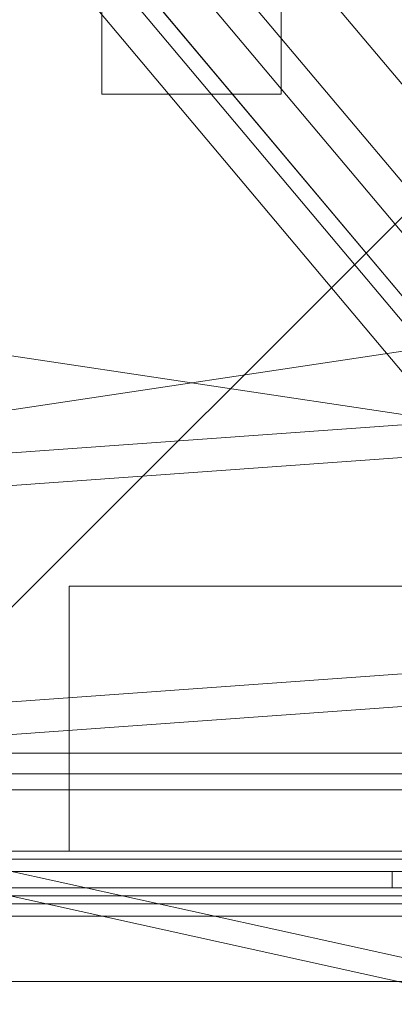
# Model space of a CAD drawing. Header units: millimetres. Extents: x -4738 to 65662, y -68080 to 6847.
# Tile 893 of 1056: x 24808 to 24900, y 1258 to 1500. Entities that reach past the tile are written whole.
import ezdxf

# ---------------------------------------------------------------- set-up
doc = ezdxf.new("R2010")
doc.units = ezdxf.units.MM
for name, color, linetype, lineweight in [('COTAS_P', 1, 'Continuous', 0), ('lateral_briquetadora', 7, 'Continuous', 0), ('lateral_C05', 7, 'Continuous', 0), ('lateral_C10', 7, 'Continuous', 0)]:
    doc.layers.add(name, color=color, linetype=linetype, lineweight=lineweight)
doc.dimstyles.new('R19_100', dxfattribs={"dimtxt": 250, "dimasz": 150, "dimexe": 150, "dimexo": 80, "dimgap": 100, "dimtad": 1, "dimtih": 1, "dimtoh": 1, "dimdsep": 46, "dimcen": 0.09, "dimadec": 0, "dimazin": 0, "dimtfac": 1, "dimtdec": 4, "dimtofl": 0, "dimtmove": 0, "dimatfit": 3, "dimfxl": 1, "dimtolj": 1, "dimtzin": 0, "dimarcsym": 0})

# ---------------------------------------------------------------- blocks, each defined once
blk = doc.blocks.new('DIM_R30_6')
at = {"layer": 'COTAS_P'}
for p, q in [((24580.07, 3250), (24980.07, 3250)), ((24980.07, 3250), (24935.07, 3100)), ((24980.07, 0), (24980.07, 3250)), ((24980.07, 3250), (25025.07, 3100)), ((24980.07, 0), (24935.07, 150)), ((24980.07, 0), (25025.07, 150)), ((24580.07, 0), (24980.07, 0))]:
    blk.add_line(p, q, dxfattribs=at)
blk.add_text('3250 P', height=250, rotation=90, dxfattribs=at).set_placement((24880.07, 1625))
blk = doc.blocks.new('DIM_R30_7')
at = {"layer": 'COTAS_P'}
for p, q in [((24250.07, 2141), (24400.07, 2186)), ((26750.07, 2141), (26600.07, 2186)), ((24250.07, 1241), (24250.07, 2141)), ((24250.07, 2141), (26750.07, 2141)), ((24250.07, 2141), (24400.07, 2096)), ((26750.07, 2141), (26600.07, 2096)), ((26750.07, 1241), (26750.07, 2141))]:
    blk.add_line(p, q, dxfattribs=at)
blk.add_text('2500 P', height=250, dxfattribs=at).set_placement((25500.07, 2241))

msp = doc.modelspace()

# ---------------------------------------------------------------- linework, layer by layer
at = {"layer": 'lateral_briquetadora'}
for p, q in [((25034.545, 1326), (24850.067, 1545.851)), ((24850.067, 1521.851), (25034.545, 1302)), ((24843.939, 1516.709), (25028.416, 1296.858)), ((24843.939, 1516.709), (25018.774, 1308.348)), ((24828.067, 1511.851), (24828.067, 1481.851)), ((24872.067, 1481.851), (24872.067, 1511.851)), ((24836.279, 1510.281), (25011.114, 1301.92)), ((24836.279, 1510.281), (25006.614, 1307.283)), ((24833.215, 1507.71), (25003.55, 1304.712)), ((24833.215, 1507.71), (24998.408, 1310.84)), ((24230.067, 1504), (25456.734, 1320)), ((25470.067, 1504), (24243.401, 1320)), ((24992.28, 1305.698), (24827.086, 1502.568)), ((24471.62, 1369.773), (26228.731, 1495.911)), ((24940.067, 1490), (24760.067, 1310)), ((24472.193, 1361.793), (26229.304, 1487.931)), ((24828.067, 1481.851), (24872.067, 1481.851)), ((24475.988, 1308.929), (26233.099, 1435.067)), ((24476.561, 1300.95), (26233.672, 1427.088)), ((24820.067, 1361), (24820.067, 1296)), ((24930.067, 1361), (24820.067, 1361)), ((23750.067, 1320), (25950.067, 1320)), ((23870.067, 1320), (25830.067, 1320)), ((23954.067, 1320), (25456.734, 1320)), ((25746.067, 1320), (24243.401, 1320)), ((24570.067, 1315), (25130.067, 1315)), ((24980.067, 1296), (24000.067, 1296)), ((24930.067, 1296), (24820.067, 1296)), ((24570.067, 1285), (25130.067, 1285)), ((23750.067, 1264), (25950.067, 1264)), ((24980.067, 1264), (24000.067, 1264)), ((24150.067, 1264), (25950.067, 1264))]:
    msp.add_line(p, q, dxfattribs=at)
at = {"layer": 'lateral_C05'}
for p, q in [((24310.067, 1311), (26690.067, 1311)), ((24250.067, 1294), (26750.067, 1294)), ((24310.067, 1294), (26690.067, 1294)), ((24866.571, 1294), (24866.581, 1294)), ((24866.581, 1294), (24866.598, 1294)), ((24866.598, 1294), (24866.622, 1294)), ((24866.622, 1294), (24866.653, 1294)), ((24866.653, 1294), (24866.69, 1294)), ((24866.69, 1294), (24866.733, 1294)), ((24866.733, 1294), (24866.783, 1294)), ((24866.783, 1294), (24866.84, 1294)), ((24866.84, 1294), (24866.902, 1294)), ((24866.902, 1294), (24866.971, 1294)), ((24866.971, 1294), (24867.045, 1294)), ((24867.045, 1294), (24867.125, 1294)), ((24867.125, 1294), (24867.211, 1294)), ((24867.211, 1294), (24867.302, 1294)), ((24867.302, 1294), (24867.397, 1294)), ((24867.397, 1294), (24867.498, 1294)), ((24867.498, 1294), (24867.603, 1294)), ((24867.603, 1294), (24867.712, 1294)), ((24867.712, 1294), (24867.825, 1294)), ((24867.825, 1294), (24867.942, 1294)), ((24867.942, 1294), (24868.063, 1294)), ((24868.063, 1294), (24868.186, 1294)), ((24868.186, 1294), (24868.313, 1294)), ((24868.313, 1294), (24868.442, 1294)), ((24868.442, 1294), (24868.573, 1294)), ((24868.573, 1294), (24868.706, 1294)), ((24868.706, 1294), (24868.84, 1294)), ((24868.84, 1294), (24868.976, 1294)), ((24868.976, 1294), (24869.112, 1294)), ((24869.112, 1294), (24869.249, 1294)), ((24869.249, 1294), (24869.386, 1294)), ((24869.386, 1294), (24869.523, 1294)), ((24869.523, 1294), (24869.659, 1294)), ((24869.659, 1294), (24869.795, 1294)), ((24869.795, 1294), (24869.929, 1294)), ((24869.929, 1294), (24870.062, 1294)), ((24870.062, 1294), (24870.193, 1294)), ((24870.193, 1294), (24870.322, 1294)), ((24870.322, 1294), (24870.449, 1294)), ((24870.449, 1294), (24870.572, 1294)), ((24870.572, 1294), (24870.692, 1294)), ((24870.692, 1294), (24870.809, 1294)), ((24870.809, 1294), (24870.923, 1294)), ((24870.923, 1294), (24871.032, 1294)), ((24871.032, 1294), (24871.137, 1294)), ((24871.137, 1294), (24871.238, 1294)), ((24871.238, 1294), (24871.333, 1294)), ((24871.333, 1294), (24871.424, 1294)), ((24871.424, 1294), (24871.51, 1294)), ((24871.51, 1294), (24871.59, 1294)), ((24871.59, 1294), (24871.664, 1294)), ((24871.664, 1294), (24871.733, 1294)), ((24871.733, 1294), (24871.795, 1294)), ((24871.795, 1294), (24871.852, 1294)), ((24871.852, 1294), (24871.902, 1294)), ((24871.902, 1294), (24871.945, 1294)), ((24871.945, 1294), (24871.982, 1294)), ((24871.982, 1294), (24872.013, 1294)), ((24872.013, 1294), (24872.037, 1294)), ((24872.037, 1294), (24872.054, 1294)), ((24872.054, 1294), (24872.064, 1294)), ((24250.067, 1291), (26750.067, 1291)), ((24300.067, 1291), (24899.317, 1291)), ((24310.067, 1291), (26690.067, 1291)), ((24862.326, 1291), (24862.341, 1291)), ((24862.341, 1291), (24862.363, 1291)), ((24862.363, 1291), (24862.393, 1291)), ((24862.393, 1291), (24862.43, 1291)), ((24862.43, 1291), (24862.474, 1291)), ((24862.474, 1291), (24862.525, 1291)), ((24862.525, 1291), (24862.583, 1291)), ((24862.583, 1291), (24862.648, 1291)), ((24862.648, 1291), (24862.719, 1291)), ((24862.719, 1291), (24862.797, 1291)), ((24862.797, 1291), (24862.882, 1291)), ((24862.882, 1291), (24862.972, 1291)), ((24862.972, 1291), (24863.068, 1291)), ((24863.068, 1291), (24863.17, 1291)), ((24863.17, 1291), (24863.277, 1291)), ((24863.277, 1291), (24863.389, 1291)), ((24863.389, 1291), (24863.506, 1291)), ((24863.506, 1291), (24863.628, 1291)), ((24863.628, 1291), (24863.753, 1291)), ((24863.753, 1291), (24863.883, 1291)), ((24863.883, 1291), (24864.016, 1291)), ((24864.016, 1291), (24864.152, 1291)), ((24864.152, 1291), (24864.291, 1291)), ((24864.198, 1291), (24864.211, 1291)), ((24864.221, 1291), (24864.204, 1291)), ((24864.211, 1291), (24864.231, 1291)), ((24864.245, 1291), (24864.221, 1291)), ((24864.231, 1291), (24864.259, 1291)), ((24864.277, 1291), (24864.245, 1291)), ((24864.259, 1291), (24864.294, 1291)), ((24864.316, 1291), (24864.277, 1291)), ((24864.291, 1291), (24864.433, 1291)), ((24864.294, 1291), (24864.336, 1291)), ((24864.362, 1291), (24864.316, 1291)), ((24864.336, 1291), (24864.385, 1291)), ((24864.415, 1291), (24864.362, 1291)), ((24864.385, 1291), (24864.442, 1291)), ((24864.475, 1291), (24864.415, 1291)), ((24864.433, 1291), (24864.577, 1291)), ((24864.442, 1291), (24864.505, 1291)), ((24864.542, 1291), (24864.475, 1291)), ((24864.505, 1291), (24864.575, 1291)), ((24864.615, 1291), (24864.542, 1291)), ((24864.651, 1291), (24864.575, 1291)), ((24864.577, 1291), (24864.723, 1291)), ((24864.695, 1291), (24864.615, 1291)), ((24868.901, 1291), (24864.651, 1291)), ((24864.78, 1291), (24864.695, 1291)), ((24864.723, 1291), (24864.87, 1291)), ((24864.872, 1291), (24864.78, 1291)), ((24864.87, 1291), (24865.019, 1291)), ((24864.97, 1291), (24864.872, 1291)), ((24865.073, 1291), (24864.97, 1291)), ((24865.019, 1291), (24865.168, 1291)), ((24865.182, 1291), (24865.073, 1291)), ((24865.317, 1291), (24865.168, 1291)), ((24865.295, 1291), (24865.182, 1291)), ((24865.413, 1291), (24865.295, 1291)), ((24873.317, 1291), (24865.317, 1291)), ((24865.536, 1291), (24865.413, 1291)), ((24865.663, 1291), (24865.536, 1291)), ((24865.793, 1291), (24865.663, 1291)), ((24865.927, 1291), (24865.793, 1291)), ((24866.064, 1291), (24865.927, 1291)), ((24866.204, 1291), (24866.064, 1291)), ((24866.347, 1291), (24866.204, 1291)), ((24866.491, 1291), (24866.347, 1291)), ((24866.638, 1291), (24866.491, 1291)), ((24866.571, 1291), (24866.581, 1291)), ((24866.581, 1291), (24866.598, 1291)), ((24866.598, 1291), (24866.622, 1291)), ((24866.622, 1291), (24866.653, 1291)), ((24866.785, 1291), (24866.638, 1291)), ((24866.653, 1291), (24866.69, 1291)), ((24866.69, 1291), (24866.733, 1291)), ((24866.733, 1291), (24866.783, 1291)), ((24866.783, 1291), (24866.84, 1291)), ((24866.934, 1291), (24866.785, 1291)), ((24866.84, 1291), (24866.902, 1291)), ((24866.902, 1291), (24866.971, 1291)), ((24867.083, 1291), (24866.934, 1291)), ((24866.971, 1291), (24867.045, 1291)), ((24867.045, 1291), (24867.125, 1291)), ((24867.233, 1291), (24867.083, 1291)), ((24867.125, 1291), (24867.211, 1291)), ((24867.211, 1291), (24867.302, 1291)), ((24867.382, 1291), (24867.233, 1291)), ((24867.302, 1291), (24867.397, 1291)), ((24867.531, 1291), (24867.382, 1291)), ((24867.397, 1291), (24867.498, 1291)), ((24867.498, 1291), (24867.603, 1291)), ((24867.679, 1291), (24867.531, 1291)), ((24867.603, 1291), (24867.712, 1291)), ((24867.826, 1291), (24867.679, 1291)), ((24867.712, 1291), (24867.825, 1291)), ((24867.825, 1291), (24867.942, 1291)), ((24867.972, 1291), (24867.826, 1291)), ((24867.942, 1291), (24868.063, 1291)), ((24868.115, 1291), (24867.972, 1291)), ((24868.063, 1291), (24868.186, 1291)), ((24868.256, 1291), (24868.115, 1291)), ((24868.186, 1291), (24868.313, 1291)), ((24868.395, 1291), (24868.256, 1291)), ((24868.313, 1291), (24868.442, 1291)), ((24868.53, 1291), (24868.395, 1291)), ((24868.442, 1291), (24868.573, 1291)), ((24868.662, 1291), (24868.53, 1291)), ((24868.573, 1291), (24868.706, 1291)), ((24868.791, 1291), (24868.662, 1291)), ((24868.706, 1291), (24868.84, 1291)), ((24868.916, 1291), (24868.791, 1291)), ((24868.84, 1291), (24868.976, 1291)), ((24868.901, 1291), (24868.983, 1291)), ((24869.036, 1291), (24868.916, 1291)), ((24868.976, 1291), (24869.112, 1291)), ((24868.983, 1291), (24869.071, 1291)), ((24869.152, 1291), (24869.036, 1291)), ((24869.071, 1291), (24869.165, 1291)), ((24869.112, 1291), (24869.249, 1291)), ((24869.262, 1291), (24869.152, 1291)), ((24869.165, 1291), (24869.265, 1291)), ((24869.249, 1291), (24869.386, 1291)), ((24869.368, 1291), (24869.262, 1291)), ((24869.265, 1291), (24869.37, 1291)), ((24869.468, 1291), (24869.368, 1291)), ((24869.37, 1291), (24869.48, 1291)), ((24869.386, 1291), (24869.523, 1291)), ((24869.563, 1291), (24869.468, 1291)), ((24869.48, 1291), (24869.595, 1291)), ((24869.523, 1291), (24869.659, 1291)), ((24869.652, 1291), (24869.563, 1291)), ((24869.595, 1291), (24869.715, 1291)), ((24869.734, 1291), (24869.652, 1291)), ((24869.659, 1291), (24869.795, 1291)), ((24869.715, 1291), (24869.839, 1291)), ((24869.734, 1291), (24873.984, 1291)), ((24869.795, 1291), (24869.929, 1291)), ((24869.839, 1291), (24869.967, 1291)), ((24869.929, 1291), (24870.062, 1291)), ((24869.967, 1291), (24870.098, 1291)), ((24870.062, 1291), (24870.193, 1291)), ((24870.098, 1291), (24870.233, 1291)), ((24870.193, 1291), (24870.322, 1291)), ((24870.233, 1291), (24870.371, 1291)), ((24870.322, 1291), (24870.449, 1291)), ((24870.371, 1291), (24870.511, 1291)), ((24870.449, 1291), (24870.572, 1291)), ((24870.511, 1291), (24870.654, 1291)), ((24870.572, 1291), (24870.692, 1291)), ((24870.654, 1291), (24870.798, 1291)), ((24870.692, 1291), (24870.809, 1291)), ((24870.798, 1291), (24870.944, 1291)), ((24870.809, 1291), (24870.923, 1291)), ((24870.923, 1291), (24871.032, 1291)), ((24870.944, 1291), (24871.092, 1291)), ((24871.032, 1291), (24871.137, 1291)), ((24871.092, 1291), (24871.24, 1291)), ((24871.137, 1291), (24871.238, 1291)), ((24871.238, 1291), (24871.333, 1291)), ((24871.24, 1291), (24871.389, 1291)), ((24871.333, 1291), (24871.424, 1291)), ((24871.389, 1291), (24871.538, 1291)), ((24871.424, 1291), (24871.51, 1291)), ((24871.51, 1291), (24871.59, 1291)), ((24871.538, 1291), (24871.687, 1291)), ((24871.59, 1291), (24871.664, 1291)), ((24871.664, 1291), (24871.733, 1291)), ((24871.687, 1291), (24871.835, 1291)), ((24871.733, 1291), (24871.795, 1291)), ((24871.795, 1291), (24871.852, 1291)), ((24871.835, 1291), (24871.982, 1291)), ((24871.852, 1291), (24871.902, 1291)), ((24871.902, 1291), (24871.945, 1291)), ((24871.945, 1291), (24871.982, 1291)), ((24871.982, 1291), (24872.128, 1291)), ((24871.982, 1291), (24872.013, 1291)), ((24872.013, 1291), (24872.037, 1291)), ((24872.037, 1291), (24872.054, 1291)), ((24872.054, 1291), (24872.064, 1291)), ((24872.128, 1291), (24872.272, 1291)), ((24872.272, 1291), (24872.414, 1291)), ((24872.414, 1291), (24872.553, 1291)), ((24872.553, 1291), (24872.69, 1291)), ((24872.69, 1291), (24872.824, 1291)), ((24872.824, 1291), (24872.955, 1291)), ((24872.955, 1291), (24873.081, 1291)), ((24873.081, 1291), (24873.204, 1291)), ((24873.204, 1291), (24873.322, 1291)), ((24873.317, 1291), (24873.465, 1291)), ((24873.322, 1291), (24873.436, 1291)), ((24873.436, 1291), (24873.545, 1291)), ((24873.465, 1291), (24873.612, 1291)), ((24873.545, 1291), (24873.648, 1291)), ((24873.612, 1291), (24873.758, 1291)), ((24873.648, 1291), (24873.747, 1291)), ((24873.747, 1291), (24873.839, 1291)), ((24873.758, 1291), (24873.903, 1291)), ((24873.839, 1291), (24873.926, 1291)), ((24873.903, 1291), (24874.046, 1291)), ((24873.926, 1291), (24874.006, 1291)), ((24873.984, 1291), (24874.056, 1291)), ((24874.006, 1291), (24874.08, 1291)), ((24874.046, 1291), (24874.188, 1291)), ((24874.122, 1291), (24874.056, 1291)), ((24874.08, 1291), (24874.148, 1291)), ((24874.182, 1291), (24874.122, 1291)), ((24874.148, 1291), (24874.209, 1291)), ((24874.236, 1291), (24874.182, 1291)), ((24874.188, 1291), (24874.328, 1291)), ((24874.209, 1291), (24874.263, 1291)), ((24874.284, 1291), (24874.236, 1291)), ((24874.263, 1291), (24874.31, 1291)), ((24874.326, 1291), (24874.284, 1291)), ((24874.31, 1291), (24874.35, 1291)), ((24874.361, 1291), (24874.326, 1291)), ((24874.328, 1291), (24874.466, 1291)), ((24874.35, 1291), (24874.383, 1291)), ((24874.39, 1291), (24874.361, 1291)), ((24874.383, 1291), (24874.409, 1291)), ((24874.413, 1291), (24874.39, 1291)), ((24874.429, 1291), (24874.413, 1291)), ((24874.428, 1291), (24874.439, 1291)), ((24874.466, 1291), (24874.6, 1291)), ((24874.6, 1291), (24874.732, 1291)), ((24874.732, 1291), (24874.86, 1291)), ((24874.86, 1291), (24874.984, 1291)), ((24874.984, 1291), (24875.105, 1291)), ((24875.105, 1291), (24875.221, 1291)), ((24875.332, 1291), (24875.221, 1291)), ((24875.439, 1291), (24875.332, 1291)), ((24875.54, 1291), (24875.439, 1291)), ((24875.637, 1291), (24875.54, 1291)), ((24875.727, 1291), (24875.637, 1291)), ((24875.812, 1291), (24875.727, 1291)), ((24875.891, 1291), (24875.812, 1291)), ((24875.963, 1291), (24875.891, 1291)), ((24876.029, 1291), (24875.963, 1291)), ((24876.089, 1291), (24876.029, 1291)), ((24876.142, 1291), (24876.089, 1291)), ((24876.188, 1291), (24876.142, 1291)), ((24876.228, 1291), (24876.188, 1291)), ((24876.26, 1291), (24876.228, 1291)), ((24876.285, 1291), (24876.26, 1291)), ((24876.303, 1291), (24876.285, 1291)), ((24876.314, 1291), (24876.303, 1291)), ((24899.317, 1287), (24899.317, 1291)), ((24300.067, 1287), (26700.067, 1287)), ((24300.067, 1287), (24899.317, 1287)), ((24862.326, 1287), (24862.341, 1287)), ((24862.341, 1287), (24862.363, 1287)), ((24862.363, 1287), (24862.393, 1287)), ((24862.393, 1287), (24862.43, 1287)), ((24862.43, 1287), (24862.474, 1287)), ((24862.474, 1287), (24862.525, 1287)), ((24862.525, 1287), (24862.583, 1287)), ((24862.583, 1287), (24862.648, 1287)), ((24862.648, 1287), (24862.719, 1287)), ((24862.719, 1287), (24862.797, 1287)), ((24862.797, 1287), (24862.882, 1287)), ((24862.882, 1287), (24862.972, 1287)), ((24862.972, 1287), (24863.068, 1287)), ((24863.068, 1287), (24863.17, 1287)), ((24863.17, 1287), (24863.277, 1287)), ((24863.277, 1287), (24863.389, 1287)), ((24863.389, 1287), (24863.506, 1287)), ((24863.506, 1287), (24863.628, 1287)), ((24863.628, 1287), (24863.753, 1287)), ((24863.753, 1287), (24863.883, 1287)), ((24863.883, 1287), (24864.016, 1287)), ((24864.016, 1287), (24864.152, 1287)), ((24864.152, 1287), (24864.291, 1287)), ((24864.198, 1287), (24864.211, 1287)), ((24864.221, 1287), (24864.204, 1287)), ((24864.211, 1287), (24864.231, 1287)), ((24864.245, 1287), (24864.221, 1287)), ((24864.231, 1287), (24864.259, 1287)), ((24864.277, 1287), (24864.245, 1287)), ((24864.259, 1287), (24864.294, 1287)), ((24864.316, 1287), (24864.277, 1287)), ((24864.291, 1287), (24864.433, 1287)), ((24864.294, 1287), (24864.336, 1287)), ((24864.362, 1287), (24864.316, 1287)), ((24864.336, 1287), (24864.385, 1287)), ((24864.415, 1287), (24864.362, 1287)), ((24864.385, 1287), (24864.442, 1287)), ((24864.475, 1287), (24864.415, 1287)), ((24864.433, 1287), (24864.577, 1287)), ((24864.442, 1287), (24864.505, 1287)), ((24864.542, 1287), (24864.475, 1287)), ((24864.505, 1287), (24864.575, 1287)), ((24864.615, 1287), (24864.542, 1287)), ((24864.651, 1287), (24864.575, 1287)), ((24864.577, 1287), (24864.723, 1287)), ((24864.695, 1287), (24864.615, 1287)), ((24868.901, 1287), (24864.651, 1287)), ((24864.78, 1287), (24864.695, 1287)), ((24864.723, 1287), (24864.87, 1287)), ((24864.872, 1287), (24864.78, 1287)), ((24864.87, 1287), (24865.019, 1287)), ((24864.97, 1287), (24864.872, 1287)), ((24865.073, 1287), (24864.97, 1287)), ((24865.019, 1287), (24865.168, 1287)), ((24865.182, 1287), (24865.073, 1287)), ((24865.317, 1287), (24865.168, 1287)), ((24865.295, 1287), (24865.182, 1287)), ((24865.413, 1287), (24865.295, 1287)), ((24873.317, 1287), (24865.317, 1287)), ((24865.536, 1287), (24865.413, 1287)), ((24865.663, 1287), (24865.536, 1287)), ((24865.793, 1287), (24865.663, 1287)), ((24865.927, 1287), (24865.793, 1287)), ((24866.064, 1287), (24865.927, 1287)), ((24866.204, 1287), (24866.064, 1287)), ((24866.347, 1287), (24866.204, 1287)), ((24866.491, 1287), (24866.347, 1287)), ((24866.638, 1287), (24866.491, 1287)), ((24866.571, 1287), (24866.581, 1287)), ((24866.581, 1287), (24866.598, 1287)), ((24866.598, 1287), (24866.622, 1287)), ((24866.622, 1287), (24866.653, 1287)), ((24866.785, 1287), (24866.638, 1287)), ((24866.653, 1287), (24866.69, 1287)), ((24866.69, 1287), (24866.733, 1287)), ((24866.733, 1287), (24866.783, 1287)), ((24866.783, 1287), (24866.84, 1287)), ((24866.934, 1287), (24866.785, 1287)), ((24866.84, 1287), (24866.902, 1287)), ((24866.902, 1287), (24866.971, 1287)), ((24867.083, 1287), (24866.934, 1287)), ((24866.971, 1287), (24867.045, 1287)), ((24867.045, 1287), (24867.125, 1287)), ((24867.233, 1287), (24867.083, 1287)), ((24867.125, 1287), (24867.211, 1287)), ((24867.211, 1287), (24867.302, 1287)), ((24867.382, 1287), (24867.233, 1287)), ((24867.302, 1287), (24867.397, 1287)), ((24867.531, 1287), (24867.382, 1287)), ((24867.397, 1287), (24867.498, 1287)), ((24867.498, 1287), (24867.603, 1287)), ((24867.679, 1287), (24867.531, 1287)), ((24867.603, 1287), (24867.712, 1287)), ((24867.826, 1287), (24867.679, 1287)), ((24867.712, 1287), (24867.825, 1287)), ((24867.825, 1287), (24867.942, 1287)), ((24867.972, 1287), (24867.826, 1287)), ((24867.942, 1287), (24868.063, 1287)), ((24868.115, 1287), (24867.972, 1287)), ((24868.063, 1287), (24868.186, 1287)), ((24868.256, 1287), (24868.115, 1287)), ((24868.186, 1287), (24868.313, 1287)), ((24868.395, 1287), (24868.256, 1287)), ((24868.313, 1287), (24868.442, 1287)), ((24868.53, 1287), (24868.395, 1287)), ((24868.442, 1287), (24868.573, 1287)), ((24868.662, 1287), (24868.53, 1287)), ((24868.573, 1287), (24868.706, 1287)), ((24868.791, 1287), (24868.662, 1287)), ((24868.706, 1287), (24868.84, 1287)), ((24868.916, 1287), (24868.791, 1287)), ((24868.84, 1287), (24868.976, 1287)), ((24868.901, 1287), (24868.983, 1287)), ((24869.036, 1287), (24868.916, 1287)), ((24868.976, 1287), (24869.112, 1287)), ((24868.983, 1287), (24869.071, 1287)), ((24869.152, 1287), (24869.036, 1287)), ((24869.071, 1287), (24869.165, 1287)), ((24869.112, 1287), (24869.249, 1287)), ((24869.262, 1287), (24869.152, 1287)), ((24869.165, 1287), (24869.265, 1287)), ((24869.386, 1287), (24869.249, 1287)), ((24869.368, 1287), (24869.262, 1287)), ((24869.265, 1287), (24869.37, 1287)), ((24869.468, 1287), (24869.368, 1287)), ((24869.37, 1287), (24869.48, 1287)), ((24869.386, 1287), (24869.523, 1287)), ((24869.563, 1287), (24869.468, 1287)), ((24869.48, 1287), (24869.595, 1287)), ((24869.523, 1287), (24869.659, 1287)), ((24869.652, 1287), (24869.563, 1287)), ((24869.595, 1287), (24869.715, 1287)), ((24869.734, 1287), (24869.652, 1287)), ((24869.659, 1287), (24869.795, 1287)), ((24869.715, 1287), (24869.839, 1287)), ((24869.734, 1287), (24873.984, 1287)), ((24869.795, 1287), (24869.929, 1287)), ((24869.839, 1287), (24869.967, 1287)), ((24869.929, 1287), (24870.062, 1287)), ((24869.967, 1287), (24870.098, 1287)), ((24870.062, 1287), (24870.193, 1287)), ((24870.098, 1287), (24870.233, 1287)), ((24870.193, 1287), (24870.322, 1287)), ((24870.233, 1287), (24870.371, 1287)), ((24870.322, 1287), (24870.449, 1287)), ((24870.371, 1287), (24870.511, 1287)), ((24870.449, 1287), (24870.572, 1287)), ((24870.511, 1287), (24870.654, 1287)), ((24870.572, 1287), (24870.692, 1287)), ((24870.654, 1287), (24870.798, 1287)), ((24870.692, 1287), (24870.809, 1287)), ((24870.798, 1287), (24870.944, 1287)), ((24870.809, 1287), (24870.923, 1287)), ((24870.923, 1287), (24871.032, 1287)), ((24870.944, 1287), (24871.092, 1287)), ((24871.032, 1287), (24871.137, 1287)), ((24871.092, 1287), (24871.24, 1287)), ((24871.137, 1287), (24871.238, 1287)), ((24871.238, 1287), (24871.333, 1287)), ((24871.24, 1287), (24871.389, 1287)), ((24871.333, 1287), (24871.424, 1287)), ((24871.389, 1287), (24871.538, 1287)), ((24871.424, 1287), (24871.51, 1287)), ((24871.51, 1287), (24871.59, 1287)), ((24871.538, 1287), (24871.687, 1287)), ((24871.59, 1287), (24871.664, 1287)), ((24871.664, 1287), (24871.733, 1287)), ((24871.687, 1287), (24871.835, 1287)), ((24871.733, 1287), (24871.795, 1287)), ((24871.795, 1287), (24871.852, 1287)), ((24871.835, 1287), (24871.982, 1287)), ((24871.852, 1287), (24871.902, 1287)), ((24871.902, 1287), (24871.945, 1287)), ((24871.945, 1287), (24871.982, 1287)), ((24871.982, 1287), (24872.013, 1287)), ((24871.982, 1287), (24872.128, 1287)), ((24872.013, 1287), (24872.037, 1287)), ((24872.037, 1287), (24872.054, 1287)), ((24872.054, 1287), (24872.064, 1287)), ((24872.128, 1287), (24872.272, 1287)), ((24872.272, 1287), (24872.414, 1287)), ((24872.414, 1287), (24872.553, 1287)), ((24872.553, 1287), (24872.69, 1287)), ((24872.69, 1287), (24872.824, 1287)), ((24872.824, 1287), (24872.955, 1287)), ((24872.955, 1287), (24873.081, 1287)), ((24873.081, 1287), (24873.204, 1287)), ((24873.204, 1287), (24873.322, 1287)), ((24873.317, 1287), (24873.465, 1287)), ((24873.322, 1287), (24873.436, 1287)), ((24873.436, 1287), (24873.545, 1287)), ((24873.465, 1287), (24873.612, 1287)), ((24873.545, 1287), (24873.648, 1287)), ((24873.612, 1287), (24873.758, 1287)), ((24873.648, 1287), (24873.747, 1287)), ((24873.747, 1287), (24873.839, 1287)), ((24873.758, 1287), (24873.903, 1287)), ((24873.839, 1287), (24873.926, 1287)), ((24873.903, 1287), (24874.046, 1287)), ((24873.926, 1287), (24874.006, 1287)), ((24873.984, 1287), (24874.056, 1287)), ((24874.006, 1287), (24874.08, 1287)), ((24874.046, 1287), (24874.188, 1287)), ((24874.122, 1287), (24874.056, 1287)), ((24874.08, 1287), (24874.148, 1287)), ((24874.182, 1287), (24874.122, 1287)), ((24874.148, 1287), (24874.209, 1287)), ((24874.236, 1287), (24874.182, 1287)), ((24874.188, 1287), (24874.328, 1287)), ((24874.209, 1287), (24874.263, 1287)), ((24874.284, 1287), (24874.236, 1287)), ((24874.263, 1287), (24874.31, 1287)), ((24874.326, 1287), (24874.284, 1287)), ((24874.31, 1287), (24874.35, 1287)), ((24874.361, 1287), (24874.326, 1287)), ((24874.328, 1287), (24874.466, 1287)), ((24874.35, 1287), (24874.383, 1287)), ((24874.39, 1287), (24874.361, 1287)), ((24874.383, 1287), (24874.409, 1287)), ((24874.413, 1287), (24874.39, 1287)), ((24874.429, 1287), (24874.413, 1287)), ((24874.428, 1287), (24874.439, 1287)), ((24874.466, 1287), (24874.6, 1287)), ((24874.6, 1287), (24874.732, 1287)), ((24874.732, 1287), (24874.86, 1287)), ((24874.86, 1287), (24874.984, 1287)), ((24874.984, 1287), (24875.105, 1287)), ((24875.105, 1287), (24875.221, 1287)), ((24875.332, 1287), (24875.221, 1287)), ((24875.439, 1287), (24875.332, 1287)), ((24875.54, 1287), (24875.439, 1287)), ((24875.637, 1287), (24875.54, 1287)), ((24875.727, 1287), (24875.637, 1287)), ((24875.812, 1287), (24875.727, 1287)), ((24875.891, 1287), (24875.812, 1287)), ((24875.963, 1287), (24875.891, 1287)), ((24876.029, 1287), (24875.963, 1287)), ((24876.089, 1287), (24876.029, 1287)), ((24876.142, 1287), (24876.089, 1287)), ((24876.188, 1287), (24876.142, 1287)), ((24876.228, 1287), (24876.188, 1287)), ((24876.26, 1287), (24876.228, 1287)), ((24876.285, 1287), (24876.26, 1287)), ((24876.303, 1287), (24876.285, 1287)), ((24876.314, 1287), (24876.303, 1287)), ((24300.067, 1283), (26700.067, 1283)), ((24310.067, 1283), (26690.067, 1283)), ((24866.571, 1283), (24866.581, 1283)), ((24866.581, 1283), (24866.598, 1283)), ((24866.598, 1283), (24866.622, 1283)), ((24866.622, 1283), (24866.653, 1283)), ((24866.653, 1283), (24866.69, 1283)), ((24866.69, 1283), (24866.733, 1283)), ((24866.733, 1283), (24866.783, 1283)), ((24866.783, 1283), (24866.84, 1283)), ((24866.84, 1283), (24866.902, 1283)), ((24866.902, 1283), (24866.971, 1283)), ((24866.971, 1283), (24867.045, 1283)), ((24867.045, 1283), (24867.125, 1283)), ((24867.125, 1283), (24867.211, 1283)), ((24867.211, 1283), (24867.302, 1283)), ((24867.302, 1283), (24867.397, 1283)), ((24867.397, 1283), (24867.498, 1283)), ((24867.498, 1283), (24867.603, 1283)), ((24867.603, 1283), (24867.712, 1283)), ((24867.712, 1283), (24867.825, 1283)), ((24867.825, 1283), (24867.942, 1283)), ((24867.942, 1283), (24868.063, 1283)), ((24868.063, 1283), (24868.186, 1283)), ((24868.186, 1283), (24868.313, 1283)), ((24868.313, 1283), (24868.442, 1283)), ((24868.442, 1283), (24868.573, 1283)), ((24868.573, 1283), (24868.706, 1283)), ((24868.706, 1283), (24868.84, 1283)), ((24868.84, 1283), (24868.976, 1283)), ((24868.976, 1283), (24869.112, 1283)), ((24869.112, 1283), (24869.249, 1283)), ((24869.386, 1283), (24869.249, 1283)), ((24869.386, 1283), (24869.523, 1283)), ((24869.523, 1283), (24869.659, 1283)), ((24869.659, 1283), (24869.795, 1283)), ((24869.795, 1283), (24869.929, 1283)), ((24869.929, 1283), (24870.062, 1283)), ((24870.062, 1283), (24870.193, 1283)), ((24870.193, 1283), (24870.322, 1283)), ((24870.322, 1283), (24870.449, 1283)), ((24870.449, 1283), (24870.572, 1283)), ((24870.572, 1283), (24870.692, 1283)), ((24870.692, 1283), (24870.809, 1283)), ((24870.809, 1283), (24870.923, 1283)), ((24870.923, 1283), (24871.032, 1283)), ((24871.032, 1283), (24871.137, 1283)), ((24871.137, 1283), (24871.238, 1283)), ((24871.238, 1283), (24871.333, 1283)), ((24871.333, 1283), (24871.424, 1283)), ((24871.424, 1283), (24871.51, 1283)), ((24871.51, 1283), (24871.59, 1283)), ((24871.59, 1283), (24871.664, 1283)), ((24871.664, 1283), (24871.733, 1283)), ((24871.733, 1283), (24871.795, 1283)), ((24871.795, 1283), (24871.852, 1283)), ((24871.852, 1283), (24871.902, 1283)), ((24871.902, 1283), (24871.945, 1283)), ((24871.945, 1283), (24871.982, 1283)), ((24871.982, 1283), (24872.013, 1283)), ((24872.013, 1283), (24872.037, 1283)), ((24872.037, 1283), (24872.054, 1283)), ((24872.054, 1283), (24872.064, 1283)), ((24310.067, 1280), (26690.067, 1280))]:
    msp.add_line(p, q, dxfattribs=at)
at = {"layer": 'lateral_C10'}
for p, q in [((24440.948, 1371.503), (25325.001, 1176.52)), ((25323.902, 1170.64), (24439.849, 1365.623))]:
    msp.add_line(p, q, dxfattribs=at)

# ---------------------------------------------------------------- dimensions: what is measured, and where the dimension line sits
at = {"layer": 'COTAS_P'}
for p1, p2, distance, picture, middle in [((24580.067, 0), (24580.067, 3250), -400, 'DIM_R30_6', (24980.067, 1625)), ((24250.067, 1241), (26750.067, 1241), 900, 'DIM_R30_7', (25500.067, 2141))]:
    dim = msp.add_aligned_dim(p1=p1, p2=p2, distance=distance, text='<> P', dimstyle='R19_100', dxfattribs=at)
    dim.commit()
    dim.dimension.update_dxf_attribs({"geometry": picture, "text_midpoint": middle})

doc.saveas('drawing.dxf')
